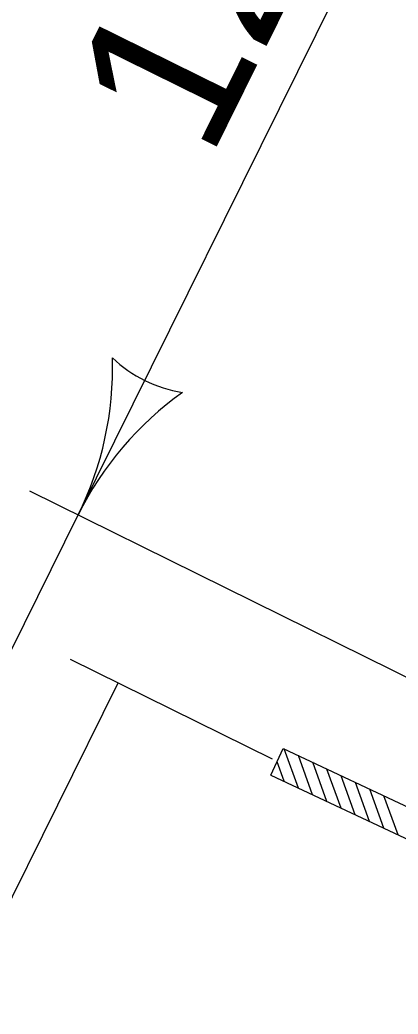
# Model space of a CAD drawing. Extents: x 14104283 to 14120882, y 8635219 to 8671666.
# Drawn here: x 14118483.2 to 14118502.3, y 8668466 to 8668516.3 of the extents above; entities that cross this region are included whole.
import ezdxf

# ---------------------------------------------------------------- set-up
doc = ezdxf.new("R2010")
doc.units = 0
for name, color, linetype in [('Cell', 7, 'Continuous'), ('dsnCellElements', 7, 'Continuous'), ('dsnTextFinalPlan', 7, 'Continuous')]:
    doc.layers.add(name, color=color, linetype=linetype)

# ---------------------------------------------------------------- blocks, each defined once
blk = doc.blocks.new('LT')
at = {"layer": 'dsnCellElements'}
for centre, radius, start, end in [((-3.564, 0), 1.642, 342.2666, 17.7333), ((0, 4.25), 4.25, 241.9275, 270), ((0, -4.25), 4.25, 90, 118.0725)]:
    blk.add_arc(centre, radius, start, end, dxfattribs=at)

msp = doc.modelspace()

# ---------------------------------------------------------------- linework, layer by layer
at = {"layer": 'Cell'}
for p, q in [((14118495.906, 8668478.118), (14118496.539, 8668479.461)), ((14118496.539, 8668479.461), (14118507.871, 8668474.121)), ((14118497.299, 8668477.461), (14118496.589, 8668479.438)), ((14118498.018, 8668477.123), (14118497.307, 8668479.099)), ((14118496.581, 8668477.8), (14118496.224, 8668478.792)), ((14118498.736, 8668476.784), (14118498.026, 8668478.761)), ((14118495.906, 8668478.118), (14118507.238, 8668472.778)), ((14118499.454, 8668476.446), (14118498.744, 8668478.422)), ((14118500.173, 8668476.107), (14118499.462, 8668478.084)), ((14118500.891, 8668475.769), (14118500.181, 8668477.745)), ((14118501.609, 8668475.43), (14118500.899, 8668477.407)), ((14118502.328, 8668475.092), (14118501.618, 8668477.068))]:
    msp.add_line(p, q, dxfattribs=at)
at = {"layer": 'dsnTextFinalPlan'}
for p, q in [((14118486.188, 8668491.262), (14118507.462, 8668534.291)), ((14118483.738, 8668492.474), (14118505.967, 8668481.483)), ((14118469.843, 8668458.203), (14118486.188, 8668491.262)), ((14118485.782, 8668483.974), (14118495.972, 8668478.936)), ((14118466.928, 8668439.749), (14118488.202, 8668482.777))]:
    msp.add_line(p, q, dxfattribs=at)

# ---------------------------------------------------------------- block references
at = {"layer": 'dsnTextFinalPlan', "xscale": 3.942400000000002, "yscale": 3.9424000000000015, "rotation": -116.30889254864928}
msp.add_blockref('LT', (14118486.188, 8668491.262), dxfattribs=at)

# ---------------------------------------------------------------- texts
at = {"layer": 'dsnTextFinalPlan'}
msp.add_text("12'", height=8, rotation=63.6911, dxfattribs=at).set_placement((14118492.82, 8668509.149))

doc.saveas('drawing.dxf')
